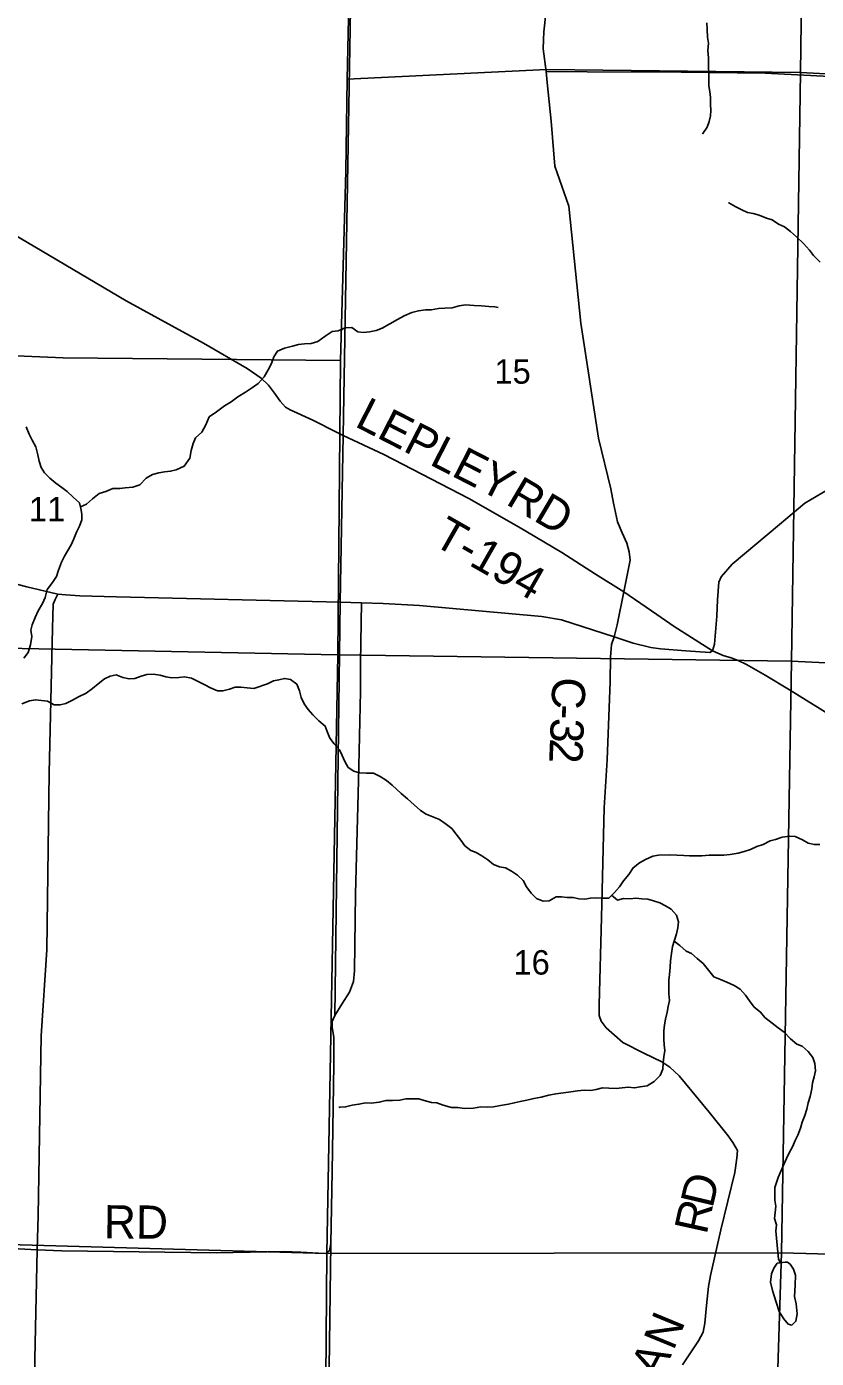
# Model space of a CAD drawing. Extents: x 1759416 to 2214760, y 252598 to 1116833.
# Drawn here: x 2026271 to 2033403, y 846836 to 858871 of the extents above; entities that cross this region are included whole.
import ezdxf

# ---------------------------------------------------------------- set-up
doc = ezdxf.new("R2010")
doc.units = 0
for name, color, linetype in [('GM_X_County_Road', 7, 'Continuous'), ('GM_X_County_Road_Text', 7, 'Continuous'), ('GM_X_Minor_Lake', 7, 'Continuous'), ('GM_X_Minor_River', 7, 'Continuous'), ('GM_X_Section', 7, 'Continuous'), ('GM_X_Section_Text', 7, 'Continuous'), ('GM_X_State_Route', 7, 'Continuous'), ('GM_X_Township', 7, 'Continuous'), ('GM_X_Township_Road', 7, 'Continuous'), ('GM_X_Township_Road_Text', 7, 'Continuous')]:
    doc.layers.add(name, color=color, linetype=linetype)

msp = doc.modelspace()

# ---------------------------------------------------------------- linework, layer by layer
at = {"layer": 'GM_X_County_Road'}
for points in [[(2031021, 859544), (2030943, 858824), (2030938, 858750), (2030936, 858670), (2030963, 858465), (2030973, 858365), (2031007, 858016), (2031041, 857609), (2031169, 857248), (2031275, 856191), (2031435, 855153), (2031546, 854695), (2031570, 854563), (2031606, 854395), (2031650, 854296), (2031692, 854204), (2031713, 854124), (2031722, 854049), (2031664, 853763), (2031605, 853464), (2031577, 853355)], [(2031577, 853355), (2031553, 853287), (2031544, 853173), (2031540, 852954), (2031514, 852246), (2031488, 851810), (2031464, 850821), (2031442, 850031), (2031443, 849935), (2031459, 849882), (2031504, 849823), (2031656, 849690), (2031844, 849593), (2032009, 849516), (2032079, 849468), (2032165, 849388), (2032280, 849252), (2032436, 849060), (2032607, 848848), (2032650, 848787), (2032690, 848715), (2032684, 848646), (2032666, 848516), (2032540, 847999), (2032447, 847585), (2032430, 847487), (2032410, 847313), (2032395, 847153), (2032382, 847074), (2032338, 846995), (2032195, 846778)]]:
    msp.add_lwpolyline(points, dxfattribs=at)
at = {"layer": 'GM_X_Minor_Lake'}
for points in [[(2033048, 847696), (2033018, 847652), (2032998, 847600), (2032989, 847526), (2033007, 847448), (2033039, 847345), (2033067, 847259), (2033105, 847195), (2033149, 847145), (2033183, 847137), (2033219, 847171), (2033231, 847237), (2033221, 847329), (2033205, 847394), (2033211, 847498), (2033215, 847588), (2033196, 847642), (2033168, 847686), (2033144, 847706), (2033120, 847704)], [(2033120, 847704), (2033048, 847696)]]:
    msp.add_lwpolyline(points, dxfattribs=at)
at = {"layer": 'GM_X_Minor_River'}
for points in [[(2032413, 858905), (2032417, 858844), (2032421, 858776), (2032429, 858722), (2032423, 858654), (2032430, 858588), (2032428, 858507), (2032432, 858447), (2032432, 858337), (2032442, 858285), (2032446, 858231), (2032448, 858171), (2032450, 858114), (2032446, 858064), (2032434, 858012), (2032418, 857962), (2032379, 857904), (2032376, 857910)], [(2033437, 856742), (2033377, 856802), (2033341, 856852), (2033287, 856912), (2033223, 856972), (2033170, 857020), (2033114, 857062), (2033060, 857084), (2033004, 857124), (2032954, 857140), (2032888, 857168), (2032832, 857182), (2032782, 857192), (2032730, 857216), (2032676, 857242), (2032614, 857278), (2032610, 857282)], [(2026756, 854532), (2026810, 854554), (2026864, 854604), (2026926, 854652), (2026986, 854670), (2027048, 854696), (2027112, 854698), (2027162, 854702), (2027230, 854708), (2027292, 854729), (2027350, 854791), (2027408, 854823), (2027464, 854837), (2027516, 854847), (2027570, 854853), (2027620, 854865), (2027694, 854899), (2027744, 854972), (2027758, 855040), (2027774, 855102), (2027796, 855154), (2027853, 855206), (2027889, 855273), (2027919, 855343), (2027985, 855391), (2028059, 855445), (2028117, 855479), (2028179, 855526), (2028247, 855566), (2028311, 855608), (2028363, 855646), (2028415, 855706), (2028453, 855768), (2028481, 855825), (2028503, 855887), (2028535, 855937), (2028601, 855965), (2028671, 855983), (2028727, 855999), (2028781, 856005), (2028841, 856007), (2028901, 856024), (2028967, 856072), (2029031, 856116), (2029083, 856122), (2029149, 856150), (2029207, 856152), (2029261, 856112), (2029313, 856106), (2029367, 856112), (2029427, 856124), (2029481, 856146), (2029551, 856185), (2029619, 856223), (2029679, 856257), (2029751, 856287), (2029809, 856301), (2029873, 856311), (2029925, 856311), (2029991, 856323), (2030049, 856325), (2030115, 856329), (2030177, 856346), (2030233, 856356), (2030313, 856350), (2030379, 856346), (2030444, 856342), (2030500, 856338), (2030528, 856332)], [(2026245, 853165), (2026283, 853216), (2026305, 853284), (2026317, 853360), (2026309, 853416), (2026321, 853466), (2026347, 853532), (2026375, 853591), (2026413, 853659), (2026437, 853713), (2026457, 853783), (2026505, 853847), (2026541, 853902), (2026558, 853960), (2026584, 854030), (2026614, 854084), (2026642, 854136), (2026674, 854189), (2026698, 854241), (2026722, 854303), (2026748, 854355), (2026770, 854413), (2026768, 854465), (2026760, 854516), (2026748, 854566), (2026692, 854618), (2026637, 854670), (2026587, 854706), (2026535, 854746), (2026481, 854790), (2026431, 854838), (2026403, 854888), (2026383, 854944), (2026371, 855000), (2026355, 855073), (2026321, 855135), (2026294, 855189), (2026266, 855253)], [(2026228, 852752), (2026296, 852778), (2026350, 852788), (2026406, 852782), (2026458, 852776), (2026520, 852742), (2026572, 852743), (2026624, 852755), (2026686, 852785), (2026738, 852813), (2026808, 852847), (2026866, 852889), (2026918, 852931), (2026974, 852976), (2027026, 853002), (2027080, 853012), (2027138, 852988), (2027196, 852976), (2027248, 852980), (2027304, 853000), (2027356, 853016), (2027412, 853018), (2027477, 853010), (2027527, 852996), (2027583, 852986), (2027645, 852990), (2027695, 852996), (2027759, 852982), (2027813, 852956), (2027879, 852922), (2027931, 852894), (2027993, 852868), (2028043, 852868), (2028103, 852882), (2028155, 852900), (2028205, 852902), (2028261, 852894), (2028323, 852888), (2028447, 852933), (2028499, 852959), (2028549, 852969), (2028601, 852981), (2028655, 852971), (2028710, 852929), (2028736, 852869), (2028750, 852809), (2028776, 852750), (2028812, 852700), (2028854, 852650), (2028910, 852596)], [(2028910, 852596), (2028968, 852550), (2028984, 852500), (2029008, 852440), (2029047, 852390), (2029095, 852336), (2029121, 852283), (2029145, 852231), (2029175, 852177), (2029227, 852143), (2029277, 852127), (2029339, 852123), (2029403, 852123), (2029465, 852095), (2029521, 852057), (2029572, 852015), (2029652, 851941), (2029710, 851893), (2029772, 851839), (2029828, 851787), (2029880, 851755), (2029940, 851731), (2029998, 851707), (2030052, 851669), (2030112, 851623), (2030149, 851572), (2030191, 851520), (2030229, 851468), (2030281, 851426), (2030331, 851406), (2030381, 851378), (2030435, 851340), (2030487, 851298), (2030541, 851278), (2030597, 851268), (2030651, 851240), (2030703, 851202), (2030756, 851154), (2030786, 851096), (2030826, 851040), (2030876, 850992), (2030936, 850967), (2030990, 850970), (2031052, 851006), (2031102, 851008), (2031154, 851000), (2031208, 851000), (2031258, 850990), (2031312, 850986), (2031362, 850996), (2031418, 850998), (2031476, 850996), (2031528, 850996), (2031580, 851046), (2031624, 851096), (2031660, 851151), (2031710, 851209), (2031748, 851269), (2031806, 851315), (2031860, 851345), (2031926, 851373), (2031978, 851384), (2032076, 851386), (2032144, 851384), (2032206, 851380), (2032258, 851378), (2032368, 851378), (2032436, 851382), (2032502, 851384), (2032567, 851382), (2032625, 851390), (2032697, 851402), (2032751, 851416), (2032807, 851434), (2032867, 851461), (2032923, 851481), (2032985, 851513), (2033035, 851525), (2033093, 851547), (2033163, 851555), (2033213, 851551), (2033277, 851521), (2033329, 851493), (2033385, 851479), (2033435, 851479)], [(2031554, 851021), (2031606, 850978), (2031662, 850992), (2031721, 850990), (2031773, 850996), (2031827, 850990), (2031881, 850986), (2031933, 850970), (2031989, 850952), (2032041, 850924), (2032091, 850894), (2032141, 850840), (2032159, 850782), (2032153, 850726), (2032141, 850672), (2032121, 850616), (2032103, 850559), (2032096, 850495), (2032086, 850427), (2032082, 850371), (2032076, 850305), (2032070, 850255), (2032072, 850188), (2032072, 850130), (2032078, 850070), (2032066, 850016), (2032056, 849964), (2032040, 849900), (2032032, 849849), (2032027, 849797), (2032025, 849721), (2032029, 849669), (2032035, 849619), (2032025, 849561), (2032019, 849506), (2032017, 849448), (2031993, 849392), (2031937, 849338), (2031875, 849300), (2031811, 849290), (2031761, 849280), (2031703, 849286), (2031649, 849281), (2031595, 849275), (2031529, 849277), (2031473, 849281), (2031415, 849267), (2031363, 849257), (2031307, 849259), (2031245, 849255), (2031185, 849245), (2031119, 849237), (2031051, 849227), (2030987, 849215), (2030919, 849197), (2030853, 849185), (2030787, 849168), (2030727, 849156), (2030675, 849144), (2030623, 849134), (2030550, 849120), (2030488, 849110), (2030434, 849106), (2030374, 849110), (2030306, 849098), (2030222, 849094), (2030164, 849102), (2030108, 849104), (2030034, 849124), (2029976, 849144), (2029926, 849148), (2029862, 849166), (2029812, 849180), (2029756, 849182), (2029694, 849181), (2029642, 849169), (2029574, 849165), (2029516, 849167), (2029456, 849151), (2029382, 849143), (2029330, 849145), (2029272, 849133), (2029210, 849123), (2029152, 849109), (2029098, 849107), (2029090, 849103)], [(2032118, 850606), (2032171, 850567), (2032226, 850517), (2032276, 850495), (2032328, 850449), (2032380, 850405), (2032428, 850343), (2032476, 850285), (2032536, 850261), (2032594, 850237), (2032662, 850205), (2032714, 850171), (2032763, 850119), (2032799, 850067), (2032843, 850009), (2032899, 849966), (2032939, 849916), (2033005, 849864), (2033057, 849824), (2033111, 849784), (2033171, 849724), (2033226, 849676), (2033276, 849658), (2033330, 849610), (2033372, 849556), (2033388, 849500), (2033394, 849435), (2033384, 849379), (2033368, 849325), (2033362, 849271), (2033346, 849201), (2033330, 849145), (2033318, 849088), (2033299, 849032), (2033275, 848972), (2033259, 848916), (2033235, 848854), (2033213, 848804), (2033187, 848749), (2033157, 848693), (2033135, 848643), (2033107, 848581), (2033059, 848472), (2033029, 848380), (2033027, 848328), (2033027, 848266), (2033036, 848212), (2033032, 848154), (2033024, 848099), (2033042, 848043), (2033038, 847989), (2033044, 847923), (2033048, 847859), (2033060, 847734), (2033079, 847700)]]:
    msp.add_lwpolyline(points, dxfattribs=at)
at = {"layer": 'GM_X_Section'}
for points in [[(2033329, 863643), (2033260, 858457), (2030967, 858482), (2029167, 858397), (2029187, 859363), (2029211, 861089), (2029241, 862841), (2029248, 863630), (2030636, 863605)], [(2033329, 863643), (2038608, 863518), (2038558, 858180), (2033260, 858457)], [(2029167, 858397), (2030967, 858482), (2033260, 858457), (2033180, 853135), (2029080, 853195), (2029104, 855854), (2029155, 857564)], [(2033260, 858457), (2038558, 858180), (2038461, 852878), (2033180, 853135)], [(2023846, 855994), (2026602, 855879), (2029104, 855854), (2029080, 853195), (2023824, 853298)], [(2029080, 853195), (2028982, 847785), (2023761, 847932), (2023824, 853298)], [(2033180, 853135), (2033089, 847791), (2028982, 847785), (2029080, 853195)], [(2038461, 852878), (2038329, 847644), (2033089, 847791), (2033180, 853135)], [(2028982, 847785), (2028939, 842497), (2025052, 842562), (2023623, 842584), (2023761, 847932)], [(2033089, 847791), (2032915, 842279), (2028935, 842315), (2028939, 842497), (2028982, 847785)], [(2038329, 847644), (2038174, 842236), (2032915, 842279), (2033089, 847791)]]:
    msp.add_lwpolyline(points, close=True, dxfattribs=at)
at = {"layer": 'GM_X_State_Route'}
msp.add_lwpolyline([(2025690, 853958), (2026273, 853807), (2026551, 853741), (2026626, 853735), (2026750, 853728), (2027081, 853717), (2029103, 853671), (2029295, 853664), (2029491, 853657), (2029820, 853641), (2030924, 853540), (2031100, 853511), (2031577, 853355), (2031749, 853299), (2031907, 853260), (2031995, 853249), (2032223, 853231), (2032440, 853215), (2032465, 853231), (2032563, 853189), (2032633, 853168), (2032697, 853141), (2032773, 853106), (2032940, 853009), (2033160, 852878), (2033740, 852518)], dxfattribs=at)
at = {"layer": 'GM_X_Township'}
for points in [[(2029345, 867783), (2029128, 855177), (2029103, 853671), (2029053, 849934), (2029030, 849879), (2029030, 849829), (2029046, 849735), (2029046, 849495), (2029029, 848523), (2029018, 847875), (2028952, 842930), (2028943, 842500), (2021034, 842626), (2018481, 842691), (2018354, 842694), (2015674, 842761), (2014123, 842824), (2010315, 842932)], [(2043642, 842159), (2040965, 842190), (2037988, 842245), (2035607, 842262), (2030332, 842322), (2028942, 842357), (2028943, 842500), (2028952, 842930), (2029018, 847875), (2029029, 848523), (2029046, 849495), (2029046, 849735), (2029030, 849829), (2029030, 849879), (2029053, 849934), (2029103, 853671), (2029128, 855177), (2029345, 867783)]]:
    msp.add_lwpolyline(points, dxfattribs=at)
at = {"layer": 'GM_X_Township_Road'}
for points in [[(2040127, 858199), (2040033, 858167), (2039952, 858142), (2039864, 858133), (2039767, 858143), (2039629, 858169), (2039571, 858180), (2039483, 858169), (2039373, 858159), (2039227, 858153), (2038618, 858159), (2038320, 858169), (2038184, 858178), (2037213, 858235), (2036063, 858287), (2035230, 858342), (2033993, 858397), (2032942, 858449), (2032183, 858459), (2031334, 858463), (2030963, 858465)], [(2029074, 855204), (2028856, 855313), (2028650, 855409), (2028609, 855432), (2028560, 855486), (2028510, 855559), (2028454, 855631), (2028389, 855694), (2028261, 855780), (2027867, 856010), (2027169, 856393), (2025994, 857087)], [(2032465, 853231), (2032120, 853449), (2031961, 853559), (2031664, 853763), (2031409, 853924), (2031103, 854118), (2030713, 854350), (2030263, 854605), (2029839, 854827), (2029498, 855003), (2029128, 855177), (2029074, 855204)], [(2032465, 853231), (2032483, 853291), (2032503, 853544), (2032510, 853690), (2032523, 853850), (2032542, 853899), (2032643, 854012), (2033069, 854372), (2033299, 854564), (2033812, 854866)], [(2026285, 843845), (2026301, 844593), (2026329, 846124), (2026365, 847816), (2026376, 848127), (2026403, 849752), (2026452, 850528), (2026474, 852128), (2026503, 853432), (2026511, 853651), (2026529, 853695), (2026551, 853741)], [(2029031, 849882), (2029053, 849934), (2029118, 850037), (2029188, 850144), (2029222, 850243), (2029233, 850339), (2029242, 851033), (2029269, 852055), (2029286, 852863), (2029286, 853124), (2029295, 853664)], [(2028986, 847795), (2029005, 847808), (2029018, 847875), (2029029, 848523), (2029046, 849495), (2029046, 849735), (2029030, 849829), (2029030, 849879), (2029031, 849882)], [(2022472, 848006), (2022526, 847993), (2023010, 847972), (2023764, 847934), (2024790, 847901), (2026365, 847816), (2026587, 847809), (2027985, 847791), (2028595, 847801), (2028748, 847797), (2028906, 847788), (2028973, 847785), (2028986, 847795)]]:
    msp.add_lwpolyline(points, dxfattribs=at)

# ---------------------------------------------------------------- texts
at = {"layer": 'GM_X_County_Road_Text'}
for s, rotation, p in [('C', 267.5872, (2031021, 852996)), ('-', 267.5998, (2031011, 852750)), ('3', 267.6153, (2031006, 852627)), ('2', 267.7782, (2030998, 852441)), ('D', 76.6785, (2032465, 848186)), ('R', 77.4813, (2032411, 847947)), ('N', 67.5963, (2032113, 846899)), ('A', 62.0648, (2031976, 846637))]:
    msp.add_text(s, height=300, rotation=rotation, dxfattribs=at).set_placement(p)
at = {"layer": 'GM_X_Section_Text'}
for s, p in [('15', (2030495, 855644)), ('11', (2026291, 854400)), ('16', (2030667, 850304))]:
    msp.add_text(s, height=221, rotation=0, dxfattribs=at).set_placement(p)
at = {"layer": 'GM_X_Township_Road_Text'}
for s, rotation, p in [('LEPLEY', 332.8585, (2029224, 855264)), ('RD', 329.459, (2030589, 854560)), ('T-194', 330.2902, (2029927, 854197)), ('RD', 359.5064, (2026967, 847921))]:
    msp.add_text(s, height=300, rotation=rotation, dxfattribs=at).set_placement(p)

doc.saveas('drawing.dxf')
